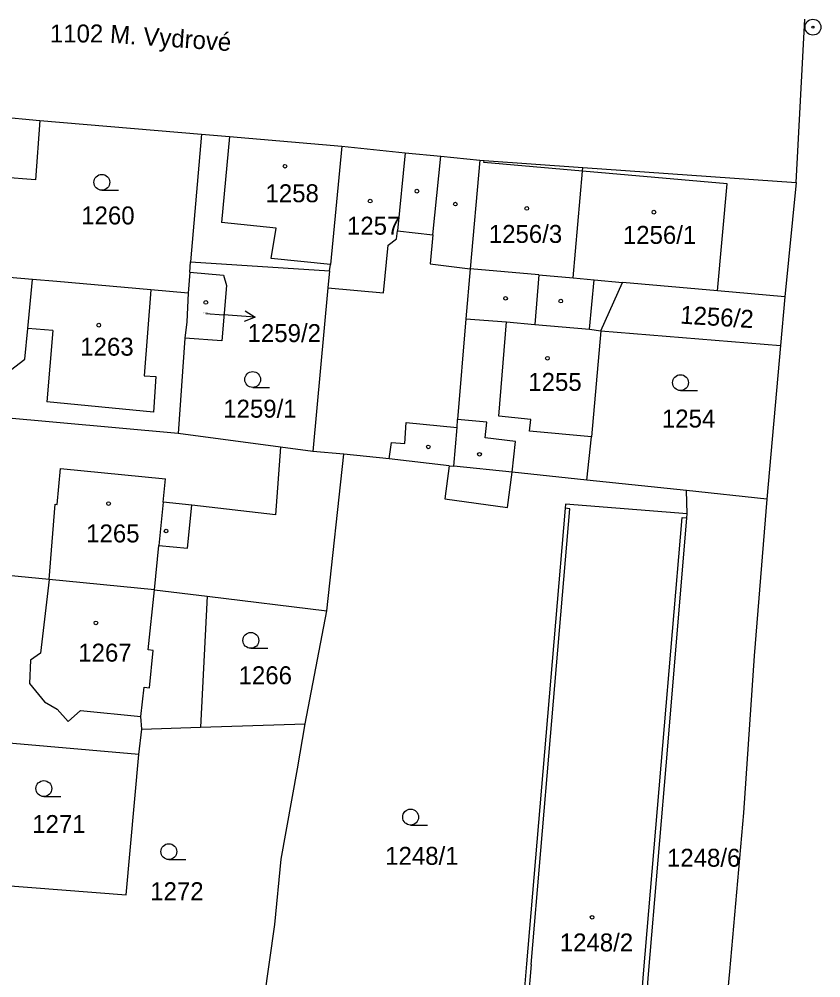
# Model space of a CAD drawing. Extents: x -755819 to -753140, y -1169796 to -1166000.
# Drawn here: x -755516.4 to -755440.4, y -1167227.4 to -1167136.6 of the extents above; entities that cross this region are included whole.
import ezdxf

# ---------------------------------------------------------------- set-up
doc = ezdxf.new("R2010")
doc.units = 0
for name, color, linetype in [('Vrstva 1', 7, 'Continuous'), ('Vrstva 15', 7, 'Continuous'), ('Vrstva 16', 7, 'Continuous'), ('Vrstva 18', 7, 'Continuous'), ('Vrstva 19', 7, 'Continuous'), ('Vrstva 24', 7, 'Continuous'), ('Vrstva 25', 7, 'Continuous'), ('Vrstva 4', 7, 'Continuous')]:
    doc.layers.add(name, color=color, linetype=linetype)

msp = doc.modelspace()

# ---------------------------------------------------------------- linework, layer by layer
at = {"layer": 'Vrstva 1'}
for p, q in [((-755442.73, -1167152.1), (-755441.91, -1167136.64)), ((-755527.17, -1167145.09), (-755514.4, -1167146.23)), ((-755514.4, -1167146.23), (-755514.82, -1167151.87)), ((-755514.4, -1167146.23), (-755499.08, -1167147.53)), ((-755499.08, -1167147.53), (-755500.11, -1167159.63)), ((-755499.08, -1167147.53), (-755496.43, -1167147.76)), ((-755496.43, -1167147.76), (-755485.79, -1167148.68)), ((-755485.79, -1167148.68), (-755486.86, -1167159.86)), ((-755485.79, -1167148.68), (-755479.78, -1167149.29)), ((-755479.78, -1167149.29), (-755476.42, -1167149.63)), ((-755476.42, -1167149.63), (-755472.7, -1167150)), ((-755472.7, -1167150), (-755473.62, -1167160.28)), ((-755472.7, -1167150), (-755472.31, -1167150.03)), ((-755472.31, -1167150.03), (-755462.94, -1167150.68)), ((-755463.88, -1167161.15), (-755462.97, -1167151.04)), ((-755462.97, -1167151.04), (-755462.94, -1167150.68)), ((-755462.94, -1167150.68), (-755442.73, -1167152.1)), ((-755514.82, -1167151.87), (-755518.07, -1167151.62)), ((-755442.73, -1167152.1), (-755443.8, -1167162.95)), ((-755500.19, -1167160.6), (-755500.11, -1167159.63)), ((-755500.11, -1167159.63), (-755486.94, -1167160.48)), ((-755486.94, -1167160.48), (-755486.86, -1167159.86)), ((-755473.62, -1167160.28), (-755474.04, -1167165.02)), ((-755515.08, -1167161.29), (-755518.98, -1167160.96)), ((-755515.54, -1167165.92), (-755515.08, -1167161.29)), ((-755512.78, -1167161.49), (-755515.08, -1167161.29)), ((-755500.19, -1167160.6), (-755500.36, -1167162.58)), ((-755500.19, -1167160.6), (-755497.01, -1167160.88)), ((-755497.01, -1167160.88), (-755496.72, -1167161.87)), ((-755486.94, -1167160.48), (-755487.1, -1167162.08)), ((-755467.11, -1167160.86), (-755467.51, -1167165.57)), ((-755467.11, -1167160.86), (-755463.88, -1167161.15)), ((-755503.87, -1167162.27), (-755512.78, -1167161.49)), ((-755496.72, -1167161.87), (-755497.15, -1167167.1)), ((-755487.1, -1167162.08), (-755488.54, -1167177.58)), ((-755461.23, -1167166.17), (-755459.18, -1167161.57)), ((-755450.18, -1167162.38), (-755459.18, -1167161.57)), ((-755500.36, -1167162.58), (-755503.87, -1167162.27)), ((-755500.36, -1167162.58), (-755500.47, -1167165.29)), ((-755443.8, -1167162.95), (-755450.18, -1167162.38)), ((-755443.8, -1167162.95), (-755444.22, -1167167.53)), ((-755500.47, -1167165.29), (-755500.66, -1167166.85)), ((-755474.04, -1167165.02), (-755474.81, -1167174.54)), ((-755474.04, -1167165.02), (-755470.17, -1167165.31)), ((-755470.17, -1167165.31), (-755467.51, -1167165.57)), ((-755467.51, -1167165.57), (-755462.31, -1167166.01)), ((-755515.83, -1167168.84), (-755515.54, -1167165.92)), ((-755462.31, -1167166.01), (-755461.23, -1167166.17)), ((-755461.23, -1167166.17), (-755462.14, -1167176.18)), ((-755461.23, -1167166.17), (-755444.22, -1167167.53)), ((-755500.66, -1167166.85), (-755501.3, -1167175.89)), ((-755497.15, -1167167.1), (-755500.66, -1167166.85)), ((-755444.22, -1167167.53), (-755445.51, -1167182.08)), ((-755520.12, -1167172.14), (-755515.83, -1167168.84)), ((-755501.3, -1167175.89), (-755530.87, -1167173.22)), ((-755474.86, -1167175.31), (-755474.81, -1167174.54)), ((-755475.16, -1167178.98), (-755474.86, -1167175.31)), ((-755491.6, -1167177.17), (-755501.3, -1167175.89)), ((-755462.58, -1167180.29), (-755462.14, -1167176.18)), ((-755491.6, -1167177.17), (-755492.08, -1167183.57)), ((-755488.54, -1167177.58), (-755491.6, -1167177.17)), ((-755485.6, -1167177.83), (-755488.54, -1167177.58)), ((-755487.2, -1167192.68), (-755485.6, -1167177.83)), ((-755481.29, -1167178.29), (-755485.6, -1167177.83)), ((-755475.63, -1167178.93), (-755481.29, -1167178.29)), ((-755512.77, -1167182.59), (-755512.44, -1167179.2)), ((-755512.44, -1167179.2), (-755502.5, -1167180.18)), ((-755475.63, -1167178.93), (-755475.16, -1167178.98)), ((-755469.65, -1167179.55), (-755475.16, -1167178.98)), ((-755502.71, -1167182.38), (-755502.5, -1167180.18)), ((-755462.58, -1167180.29), (-755469.65, -1167179.55)), ((-755453.14, -1167181.28), (-755462.58, -1167180.29)), ((-755445.51, -1167182.08), (-755453.14, -1167181.28)), ((-755453.05, -1167183.48), (-755453.14, -1167181.28)), ((-755445.51, -1167182.08), (-755446.73, -1167196.94)), ((-755513.53, -1167189.71), (-755512.94, -1167182.57)), ((-755512.94, -1167182.57), (-755512.77, -1167182.59)), ((-755500.01, -1167182.65), (-755502.71, -1167182.38)), ((-755492.08, -1167183.57), (-755500.01, -1167182.65)), ((-755464.61, -1167182.96), (-755466.46, -1167204.54)), ((-755464.58, -1167182.57), (-755464.61, -1167182.96)), ((-755453.05, -1167183.48), (-755464.58, -1167182.57)), ((-755454.91, -1167205.47), (-755453.09, -1167183.87)), ((-755453.09, -1167183.87), (-755453.05, -1167183.48)), ((-755513.53, -1167189.71), (-755532.17, -1167187.85)), ((-755513.53, -1167189.71), (-755514.33, -1167196.69)), ((-755503.54, -1167190.67), (-755513.53, -1167189.71)), ((-755503.54, -1167190.67), (-755498.53, -1167191.29)), ((-755498.53, -1167191.29), (-755499.19, -1167203.69)), ((-755498.53, -1167191.29), (-755487.2, -1167192.68)), ((-755489.26, -1167203.36), (-755487.2, -1167192.68)), ((-755514.33, -1167196.69), (-755515.27, -1167197.35)), ((-755515.27, -1167197.35), (-755515.39, -1167199.56)), ((-755446.73, -1167196.94), (-755447.74, -1167211.79)), ((-755515.39, -1167199.56), (-755513.95, -1167201.3)), ((-755513.95, -1167201.3), (-755512.76, -1167201.97)), ((-755512.76, -1167201.97), (-755511.7, -1167203.14)), ((-755511.7, -1167203.14), (-755510.54, -1167202.1)), ((-755510.54, -1167202.1), (-755504.82, -1167202.69)), ((-755504.72, -1167203.87), (-755504.82, -1167202.69)), ((-755505.02, -1167206.28), (-755533.54, -1167203.78)), ((-755505.02, -1167206.28), (-755504.72, -1167203.87)), ((-755504.72, -1167203.87), (-755499.19, -1167203.69)), ((-755499.19, -1167203.69), (-755489.26, -1167203.36)), ((-755489.97, -1167207.64), (-755489.26, -1167203.36)), ((-755466.46, -1167204.54), (-755468.3, -1167226.11)), ((-755456.73, -1167227.07), (-755454.91, -1167205.47)), ((-755506.21, -1167219.56), (-755505.02, -1167206.28)), ((-755491.53, -1167216.19), (-755489.97, -1167207.64)), ((-755447.74, -1167211.79), (-755449.06, -1167226.82)), ((-755492.14, -1167222.37), (-755491.53, -1167216.19)), ((-755520.73, -1167218.42), (-755506.21, -1167219.56)), ((-755493.31, -1167230.79), (-755492.14, -1167222.37)), ((-755468.3, -1167226.11), (-755470.14, -1167247.69)), ((-755458.55, -1167248.67), (-755456.73, -1167227.07)), ((-755449.06, -1167226.82), (-755451.7, -1167256.77))]:
    msp.add_line(p, q, dxfattribs=at)
at = {"layer": 'Vrstva 16'}
for p in [(-755498.67, -1167164.5), (-755493.998, -1167164.85)]:
    msp.add_line(p, (-755496.99, -1167164.63), dxfattribs=at)
msp.add_lwpolyline([(-755494.959, -1167164.278), (-755493.998, -1167164.85), (-755495.032, -1167165.275)], dxfattribs=at)
at = {"layer": 'Vrstva 24'}
for radius in [0.75, 0.1]:
    msp.add_circle((-755441.15, -1167137.4), radius, dxfattribs=at)
at = {"layer": 'Vrstva 25'}
for p, q in [((-755508.53, -1167152.84), (-755506.93, -1167152.84)), ((-755494.23, -1167171.51), (-755492.63, -1167171.51)), ((-755453.7, -1167171.81), (-755452.1, -1167171.81)), ((-755494.41, -1167196.22), (-755492.81, -1167196.22)), ((-755514.02, -1167210.25), (-755512.42, -1167210.25)), ((-755479.27, -1167212.95), (-755477.67, -1167212.95)), ((-755502.18, -1167216.22), (-755500.58, -1167216.22))]:
    msp.add_line(p, q, dxfattribs=at)
for centre, radius in [((-755491.17, -1167150.57), 0.175), ((-755508.53, -1167152.09), 0.75), ((-755478.67, -1167152.93), 0.175), ((-755483.1, -1167153.87), 0.175), ((-755475.03, -1167154.15), 0.175), ((-755468.26, -1167154.57), 0.175), ((-755456.22, -1167154.92), 0.175), ((-755470.27, -1167163.08), 0.175), ((-755498.67, -1167163.47), 0.175), ((-755465.04, -1167163.34), 0.175), ((-755508.81, -1167165.62), 0.175), ((-755466.3, -1167168.75), 0.175), ((-755494.23, -1167170.76), 0.75), ((-755453.7, -1167171.06), 0.75), ((-755477.59, -1167177.15), 0.175), ((-755472.74, -1167177.85), 0.175), ((-755507.88, -1167182.51), 0.175), ((-755502.44, -1167185.11), 0.175), ((-755509.09, -1167193.81), 0.175), ((-755494.41, -1167195.47), 0.75), ((-755514.02, -1167209.5), 0.75), ((-755479.27, -1167212.2), 0.75), ((-755502.18, -1167215.47), 0.75), ((-755462.07, -1167221.69), 0.175)]:
    msp.add_circle(centre, radius, dxfattribs=at)
at = {"layer": 'Vrstva 4'}
for p, q in [((-755496.43, -1167147.76), (-755497.18, -1167155.91)), ((-755479.78, -1167149.29), (-755480.52, -1167156.68)), ((-755477.15, -1167157.07), (-755476.42, -1167149.63)), ((-755472.32, -1167150.21), (-755472.31, -1167150.03)), ((-755462.97, -1167151.04), (-755472.32, -1167150.21)), ((-755449.28, -1167152.24), (-755462.97, -1167151.04)), ((-755450.18, -1167162.38), (-755449.28, -1167152.24)), ((-755492.01, -1167156.42), (-755497.18, -1167155.91)), ((-755492.48, -1167159.32), (-755492.01, -1167156.42)), ((-755480.6, -1167157.46), (-755480.52, -1167156.68)), ((-755480.52, -1167156.68), (-755477.15, -1167157.07)), ((-755481.39, -1167158.06), (-755480.6, -1167157.46)), ((-755477.15, -1167157.07), (-755477.42, -1167159.82)), ((-755481.84, -1167162.55), (-755481.39, -1167158.06)), ((-755486.86, -1167159.86), (-755492.48, -1167159.32)), ((-755477.42, -1167159.82), (-755473.62, -1167160.28)), ((-755467.11, -1167160.86), (-755473.62, -1167160.28)), ((-755463.88, -1167161.15), (-755461.89, -1167161.33)), ((-755462.31, -1167166.01), (-755461.89, -1167161.33)), ((-755461.89, -1167161.33), (-755459.18, -1167161.57)), ((-755487.1, -1167162.08), (-755481.84, -1167162.55)), ((-755503.87, -1167162.27), (-755504.5, -1167170.43)), ((-755470.9, -1167174.25), (-755470.17, -1167165.31)), ((-755513.17, -1167166.12), (-755515.54, -1167165.92)), ((-755513.17, -1167166.12), (-755513.73, -1167172.89)), ((-755504.5, -1167170.43), (-755503.41, -1167170.49)), ((-755503.41, -1167170.49), (-755503.63, -1167173.86)), ((-755503.63, -1167173.86), (-755513.73, -1167172.89)), ((-755479.82, -1167176.82), (-755479.7, -1167174.83)), ((-755479.7, -1167174.83), (-755474.86, -1167175.31)), ((-755472.05, -1167174.81), (-755474.81, -1167174.54)), ((-755472.22, -1167176.3), (-755472.05, -1167174.81)), ((-755467.87, -1167174.54), (-755470.9, -1167174.25)), ((-755468, -1167175.65), (-755467.87, -1167174.54)), ((-755462.14, -1167176.18), (-755468, -1167175.65)), ((-755481.29, -1167178.29), (-755481.09, -1167176.72)), ((-755481.09, -1167176.72), (-755479.82, -1167176.82)), ((-755469.34, -1167176.63), (-755472.22, -1167176.3)), ((-755469.65, -1167179.55), (-755469.34, -1167176.63)), ((-755475.63, -1167178.93), (-755476.03, -1167182.06)), ((-755470.1, -1167182.9), (-755469.65, -1167179.55)), ((-755476.03, -1167182.06), (-755470.1, -1167182.9)), ((-755502.71, -1167182.38), (-755503.11, -1167186.47)), ((-755500.4, -1167186.73), (-755500.01, -1167182.65)), ((-755466.01, -1167204.58), (-755464.17, -1167183)), ((-755464.17, -1167183), (-755464.61, -1167182.96)), ((-755455.36, -1167205.43), (-755453.53, -1167183.84)), ((-755453.53, -1167183.84), (-755453.09, -1167183.87)), ((-755503.54, -1167190.67), (-755503.11, -1167186.47)), ((-755503.11, -1167186.47), (-755500.4, -1167186.73)), ((-755504.15, -1167196.37), (-755503.54, -1167190.67)), ((-755503.65, -1167196.42), (-755504.15, -1167196.37)), ((-755504.02, -1167199.95), (-755503.65, -1167196.42)), ((-755504.82, -1167202.69), (-755504.52, -1167199.9)), ((-755504.52, -1167199.9), (-755504.02, -1167199.95)), ((-755467.84, -1167226.15), (-755466.01, -1167204.58)), ((-755457.19, -1167227.03), (-755455.36, -1167205.43)), ((-755467.84, -1167226.15), (-755469.68, -1167247.73)), ((-755459.01, -1167248.63), (-755457.19, -1167227.03))]:
    msp.add_line(p, q, dxfattribs=at)

# ---------------------------------------------------------------- texts
at = {"layer": 'Vrstva 15'}
msp.add_text('M. Vydrové', height=1.7, rotation=355.97868, dxfattribs=at).set_placement((-755507.79, -1167138.872))
at = {"layer": 'Vrstva 16'}
msp.add_text('1259/2', height=1.7, dxfattribs=at).set_placement((-755494.712, -1167167.22))
at = {"layer": 'Vrstva 18'}
for s, p in [('1102', (-755513.447, -1167138.85)), ('1260', (-755510.477, -1167156.08)), ('1259/1', (-755497.02, -1167174.38)), ('1254', (-755455.457, -1167175.31)), ('1266', (-755495.567, -1167199.62)), ('1271', (-755515.117, -1167213.71)), ('1248/1', (-755481.677, -1167216.72)), ('1248/6', (-755454.977, -1167216.9)), ('1272', (-755503.937, -1167220.07))]:
    msp.add_text(s, height=1.7, dxfattribs=at).set_placement(p)
msp.add_text('1256/2', height=1.7, rotation=356.37975, dxfattribs=at).set_placement((-755453.768, -1167165.465))
at = {"layer": 'Vrstva 19'}
for s, height, p in [('1258', 1.7, (-755493.017, -1167153.98)), ('1257', 1.7, (-755485.297, -1167157.05)), ('1256/3', 1.7, (-755471.857, -1167157.83)), ('1256/1', 1.7, (-755459.157, -1167157.92)), ('1259/2', 0.1, (-755498.903, -1167164.5)), ('1263', 1.7, (-755510.567, -1167168.51)), ('1255', 1.7, (-755468.117, -1167171.84)), ('1265', 1.7, (-755510.007, -1167186.19)), ('1267', 1.7, (-755510.757, -1167197.48)), ('1248/2', 1.7, (-755465.137, -1167224.92))]:
    msp.add_text(s, height=height, dxfattribs=at).set_placement(p)

doc.saveas('drawing.dxf')
